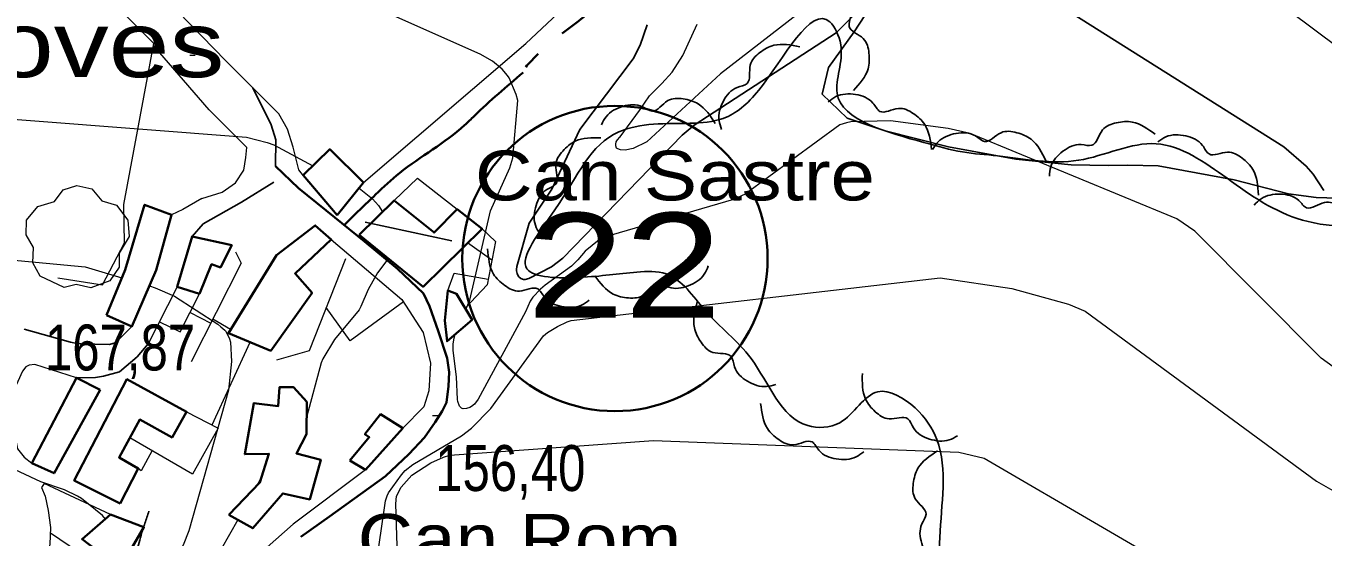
# Model space of a CAD drawing. Extents: x 483840 to 488445, y 4386047 to 4389027.
# Drawn here: x 484949.7 to 485197, y 4386603.6 to 4386701 of the extents above; entities that cross this region are included whole.
import ezdxf
from ezdxf.enums import TextEntityAlignment as Align

# ---------------------------------------------------------------- set-up
doc = ezdxf.new("R2010")
doc.units = 0
doc.header["$LTSCALE"] = 4
doc.linetypes.add('LONG_DASHED', pattern=[7.5, 6, -1.5])
for name, color, linetype, lineweight in [('13', 7, 'Continuous', 25), ('25', 7, 'LONG_DASHED', 25), ('27', 7, 'Continuous', 25), ('29', 7, 'Continuous', 13), ('38', 7, 'Continuous', 25), ('46', 7, 'Continuous', 25), ('47', 7, 'Continuous', 35), ('51', 7, 'Continuous', 13), ('6', 7, 'Continuous', 35), ('7', 7, 'Continuous', 13), ('8', 7, 'Continuous', 25), ('9', 7, 'Continuous', 13)]:
    doc.layers.add(name, color=color, linetype=linetype, lineweight=lineweight)
doc.layers.add('5', color=7, linetype='Continuous')

msp = doc.modelspace()

# ---------------------------------------------------------------- linework, layer by layer
at = {"layer": '25'}
msp.add_lwpolyline([(485201.75, 4386668.11), (485195.68, 4386668.31), (485190.39, 4386669.03), (485180.03, 4386671.71), (485165.55, 4386674.36), (485159.77, 4386674.48), (485156.05, 4386674.39), (485148.97, 4386674.51), (485138.38, 4386675.61), (485125.54, 4386677.96), (485113.52, 4386681.02), (485106.24, 4386683.41), (485101.51, 4386688.01), (485102.7, 4386693.11), (485107.56, 4386699.93), (485109.63, 4386703.03), (485111.1, 4386707.34), (485117.18, 4386728.38), (485118.45, 4386737.15), (485118.48, 4386748.95)], dxfattribs=at)
at = {"layer": '27'}
for points in [[(485015.13, 4386590.84), (485027.76, 4386593.71), (485037.35, 4386577.8), (485040.82, 4386567.98), (485048.33, 4386548.52), (485051.93, 4386542.42), (485065.78, 4386530.18), (485079.67, 4386533.83), (485086.6, 4386539.33), (485101.48, 4386543.78), (485109.67, 4386544.16), (485116.49, 4386555.44), (485120.1, 4386570.04), (485124.68, 4386582.49), (485124.21, 4386594.62), (485123.92, 4386603.5), (485123.37, 4386622.14), (485119.2, 4386628.19), (485112.09, 4386631.28), (485104.83, 4386625.38), (485098.75, 4386624.82), (485087.95, 4386637.59), (485079.13, 4386646.82), (485071.75, 4386653.73), (485066.18, 4386654.09), (485055.25, 4386653.07), (485045.22, 4386654.73), (485050.52, 4386665.94), (485062.71, 4386680.81), (485069.35, 4386682.29), (485082.63, 4386683.4), (485089.41, 4386688.79), (485102.97, 4386701.78), (485105.02, 4386697.45), (485104.33, 4386688.21), (485120.89, 4386678.81), (485128.25, 4386676.99), (485134.94, 4386676.25), (485150.37, 4386675.41), (485165.16, 4386678.57), (485178.66, 4386671.97), (485193.04, 4386664), (485210.65, 4386665.41), (485223.14, 4386679.83), (485236.33, 4386686.06), (485251.43, 4386682.92), (485270.74, 4386673.36), (485274.43, 4386671.16), (485289.51, 4386668.96), (485305.71, 4386683.8), (485313.22, 4386687.61), (485316.08, 4386691.69), (485317.71, 4386701.32), (485316.44, 4386712.22), (485334.26, 4386710.77), (485336.63, 4386710.63), (485338.32, 4386710.59), (485347.76, 4386707.14), (485365.47, 4386700.63), (485381.55, 4386694.91), (485400.73, 4386685.96), (485400.91, 4386679.52), (485391.53, 4386668.6), (485390.32, 4386658.6), (485391.27, 4386652.82), (485397.13, 4386640.34), (485408.07, 4386632.92), (485428.48, 4386635.34), (485434.07, 4386636.48), (485441.35, 4386635.8), (485446.26, 4386637.47), (485448.07, 4386639.03)], [(485101.62, 4386709.62), (485103.34, 4386709.17), (485106.08, 4386706.55), (485106.97, 4386702.96), (485106.63, 4386700.94), (485109.32, 4386698.62), (485110.41, 4386695.84), (485110.24, 4386692.82), (485107.45, 4386688.72)], [(485082.32, 4386681.3), (485081.83, 4386683), (485082.66, 4386686.71), (485085.28, 4386689.31), (485087.19, 4386690.06), (485087.79, 4386693.57), (485089.61, 4386695.93), (485092.29, 4386697.33), (485097.24, 4386697.05)], [(485102.64, 4386686.53), (485104.09, 4386687.55), (485107.87, 4386687.95), (485111.17, 4386686.31), (485112.5, 4386684.74), (485116.01, 4386685.3), (485118.84, 4386684.34), (485121.03, 4386682.25), (485122.36, 4386677.47)], [(485059.43, 4386682.18), (485060.31, 4386683.72), (485063.55, 4386685.7), (485067.24, 4386685.63), (485069.11, 4386684.78), (485072.05, 4386686.78), (485075.01, 4386687.11), (485077.88, 4386686.16), (485081.12, 4386682.41)], [(485144.8, 4386672.38), (485145.07, 4386674.14), (485147.39, 4386677.14), (485150.86, 4386678.39), (485152.91, 4386678.27), (485154.94, 4386681.19), (485157.59, 4386682.56), (485160.61, 4386682.7), (485164.98, 4386680.36)], [(485122.54, 4386677.49), (485123.59, 4386678.92), (485127.03, 4386680.53), (485130.69, 4386680.05), (485132.45, 4386679), (485135.59, 4386680.67), (485138.58, 4386680.67), (485141.33, 4386679.41), (485144.13, 4386675.32)], [(485165.49, 4386678.95), (485167, 4386679.88), (485170.79, 4386680.07), (485173.99, 4386678.24), (485175.23, 4386676.61), (485178.77, 4386676.96), (485181.53, 4386675.83), (485183.6, 4386673.63), (485184.65, 4386668.78)], [(485047.64, 4386661.43), (485046.83, 4386663.01), (485046.95, 4386666.8), (485049.03, 4386669.85), (485050.76, 4386670.95), (485050.7, 4386674.51), (485052.04, 4386677.17), (485054.4, 4386679.06), (485059.32, 4386679.71)], [(485183.83, 4386666.88), (485185.14, 4386668.07), (485188.83, 4386668.95), (485192.32, 4386667.74), (485193.84, 4386666.36), (485197.25, 4386667.36), (485200.18, 4386666.76), (485202.61, 4386664.97), (485204.54, 4386660.4)], [(485057.09, 4386648.76), (485055.6, 4386647.79), (485051.81, 4386647.53), (485048.57, 4386649.28), (485047.29, 4386650.9), (485043.77, 4386650.47), (485040.98, 4386651.54), (485038.86, 4386653.7), (485037.71, 4386658.52)], [(485079.77, 4386655.27), (485079, 4386653.67), (485075.92, 4386651.45), (485072.24, 4386651.24), (485070.31, 4386651.95), (485067.53, 4386649.73), (485064.6, 4386649.17), (485061.66, 4386649.9), (485058.15, 4386653.4)], [(485092.63, 4386632.67), (485090.9, 4386632.27), (485087.24, 4386633.3), (485084.78, 4386636.05), (485084.13, 4386637.99), (485080.66, 4386638.78), (485078.4, 4386640.73), (485077.14, 4386643.48), (485077.68, 4386648.41)], [(485127.3, 4386622.89), (485125.71, 4386622.1), (485121.92, 4386622.26), (485118.89, 4386624.38), (485117.81, 4386626.12), (485114.25, 4386626.1), (485111.61, 4386627.47), (485109.75, 4386629.86), (485109.15, 4386634.78)], [(485109.41, 4386619.85), (485107.95, 4386618.85), (485104.17, 4386618.46), (485100.88, 4386620.12), (485099.56, 4386621.7), (485096.04, 4386621.16), (485093.22, 4386622.14), (485091.05, 4386624.24), (485089.75, 4386629.03)], [(485124.07, 4386598.31), (485122.52, 4386599.16), (485120.48, 4386602.37), (485120.48, 4386606.06), (485121.3, 4386607.94), (485119.24, 4386610.84), (485118.86, 4386613.8), (485119.75, 4386616.69), (485123.45, 4386620)]]:
    msp.add_spline(points, degree=3, dxfattribs=at)
at = {"layer": '29'}
msp.add_lwpolyline([(484957, 4386651.17), (484952.46, 4386653.29), (484951.05, 4386655.83), (484951.15, 4386658.81), (484949.78, 4386661.22), (484949.82, 4386663.97), (484951.98, 4386666.57), (484955.17, 4386667.57), (484956.82, 4386669.76), (484959.39, 4386670.59), (484962.25, 4386669.94), (484964.2, 4386667.67), (484967.01, 4386666.85), (484969.14, 4386664), (484969.38, 4386660.87), (484967.5, 4386657.72), (484967.5, 4386655.04), (484965.68, 4386652.43), (484962.06, 4386651.09), (484959.29, 4386651.72)], close=True, dxfattribs=at)
at = {"layer": '38', "lineweight": 35}
msp.add_lwpolyline([(484997.27, 4386674.26), (485001.67, 4386670.07), (485008.58, 4386664.47), (485014.23, 4386659.94), (485020.56, 4386654.74), (485025.53, 4386650.02), (485026.65, 4386647.6), (485028.28, 4386642.91), (485030.04, 4386637.65), (485030.41, 4386635), (485030.26, 4386632.31), (485029.9, 4386629.23), (485029.05, 4386627.58), (485027.72, 4386625.48), (485025.69, 4386622.53), (485022.69, 4386619.37), (485018.23, 4386615.16), (485007.57, 4386607.51), (485002.13, 4386603.61)], dxfattribs=at)
at = {"layer": '38', "linetype": 'LONG_DASHED'}
msp.add_spline([(484973.16, 4386608.48), (484971.67, 4386603.91), (484969.31, 4386596.78), (484965.94, 4386592.06), (484963.51, 4386588), (484958.34, 4386578.86), (484956.55, 4386569.87), (484956.39, 4386565.47), (484957.02, 4386557.63), (484958.33, 4386552.42)], degree=3, dxfattribs=at)
at = {"layer": '46'}
for points in [[(484997.27, 4386674.26), (484997.35, 4386679.28), (484996.49, 4386682.18), (484992.98, 4386689.22)], [(484981.38, 4386660.9), (484983.51, 4386663.32), (484990.81, 4386667.43), (484996.99, 4386671.23)], [(484969.91, 4386643.72), (484966.82, 4386640.6), (484965.56, 4386640.3), (484960.16, 4386640.38), (484959.44, 4386640.45), (484958.2, 4386640.76), (484949.4, 4386643.23)], [(484972.99, 4386640.4), (484970.9, 4386637.96), (484967.53, 4386635.08), (484964.48, 4386634.22), (484962.97, 4386634.02), (484959.38, 4386633.93)]]:
    msp.add_lwpolyline(points, dxfattribs=at)
at = {"layer": '47'}
for points in [[(485009.06, 4386664.93), (485002.56, 4386672.56), (485007.64, 4386677.52), (485014.09, 4386671.17)], [(484965.07, 4386645.88), (484968.64, 4386654.55), (484972.34, 4386666.93), (484977.49, 4386665.02), (484974.53, 4386654.43), (484969.91, 4386643.72)], [(485013.25, 4386661.22), (485025.43, 4386651.31), (485036.65, 4386662.34), (485031.92, 4386666.07), (485027.51, 4386661.62), (485019.88, 4386667.72)], [(484996.43, 4386639.1), (484988.3, 4386642.47), (484997.48, 4386657.34), (485004.88, 4386662.98), (485007.91, 4386660.32), (485001.03, 4386653.8), (485004.26, 4386650.11)], [(484982.82, 4386649.95), (484978.55, 4386651.27), (484981.38, 4386660.9), (484988.94, 4386659.2), (484986.79, 4386654.97), (484985.12, 4386655.57)], [(485030.11, 4386650.61), (485029.58, 4386644.86), (485029.99, 4386640.89), (485034.75, 4386645), (485031.79, 4386649.97)], [(484963.89, 4386631.61), (484955.07, 4386615.72), (484950.82, 4386617.68), (484959.38, 4386633.93)], [(484967.69, 4386609.95), (484958.91, 4386614.38), (484968.97, 4386633.65), (484980.35, 4386627.47), (484977.58, 4386622.58), (484971.41, 4386625.97), (484967.47, 4386618.74), (484971.14, 4386616.66)], [(484988.42, 4386607.8), (484994.31, 4386613.95), (484996.03, 4386619.44), (484991.42, 4386619.37), (484993.16, 4386629.13), (484997.81, 4386628.54), (484998.06, 4386632.15), (485000.73, 4386632.13), (485003.26, 4386629.33), (485003.18, 4386623.16), (485001.26, 4386619.51), (485005.92, 4386618.3), (485003.83, 4386610.74), (484998.71, 4386611.89), (484992.95, 4386605.26)], [(485011.45, 4386618.18), (485014.46, 4386616.41), (485021.54, 4386624.32), (485017.31, 4386627), (485014.34, 4386623.18), (485015.15, 4386622.6)], [(484966.64, 4386595.92), (484972.22, 4386605.45), (484965.86, 4386607.86), (484960.42, 4386603.19), (484963.09, 4386601.11), (484961.54, 4386598.91)]]:
    msp.add_lwpolyline(points, close=True, dxfattribs=at)
at = {"layer": '51'}
for p, q in [((485038.53, 4386656.38), (485033.9, 4386659.64)), ((484978.55, 4386651.27), (484972.99, 4386640.4)), ((484981, 4386646.4), (484984.96, 4386644.35)), ((484985.37, 4386645.15), (484988.74, 4386643.19)), ((484985.2, 4386624.96), (484992.46, 4386640.75))]:
    msp.add_line(p, q, dxfattribs=at)
for points in [[(485014.09, 4386671.17), (485045.01, 4386697.66), (485057.25, 4386709.24), (485062.35, 4386715.8), (485064.88, 4386726.78), (485054.39, 4386748.07)], [(484955.77, 4386653.02), (484964.31, 4386651.64), (484968.49, 4386659.69), (484968.35, 4386666.95), (484974.12, 4386697.68), (484949.73, 4386722.11), (484948.14, 4386730.48), (484948.07, 4386735.69), (484948.32, 4386742.33)], [(485002.63, 4386672.46), (485001.73, 4386673.57), (485000.63, 4386677.94), (484999.58, 4386681.35), (484997.92, 4386684.26), (484996.7, 4386685.49), (484987.81, 4386694.38), (484969.45, 4386713.34), (484955.27, 4386727.43), (484953.67, 4386732.09), (484953.3, 4386737.42), (484953.72, 4386741.44), (484954.26, 4386743.64)], [(484983.25, 4386668.12), (484987.15, 4386669.32), (484989.67, 4386671.14), (484991.27, 4386673.53), (484991.63, 4386675.97), (484991.8, 4386677.82), (484984.62, 4386685.01), (484974.05, 4386697.31)], [(485019.88, 4386667.72), (485024.34, 4386671.99), (485031.92, 4386666.07)], [(484983.25, 4386668.12), (484979.6, 4386666.05), (484977.49, 4386665.02)], [(485036.65, 4386662.34), (485039.21, 4386659.95), (485037.62, 4386651.68), (485033.44, 4386647.21)], [(484989.67, 4386657.97), (484990.76, 4386655.81), (484981.22, 4386636.97)], [(485007.91, 4386660.32), (485021.36, 4386648.87), (485025.44, 4386642.55), (485026.86, 4386636.73), (485026.54, 4386631.45), (485025.59, 4386628.4), (485021.54, 4386624.32)], [(485010.61, 4386656.65), (485003.69, 4386639.05), (484997.46, 4386637.29)], [(485030.11, 4386650.61), (485031.36, 4386653.9), (485037.83, 4386652.74)], [(484975.15, 4386644.62), (484979.09, 4386642.69), (484982.82, 4386649.95)], [(485021.66, 4386648.41), (485011.5, 4386640.98), (485006.97, 4386647.37)], [(484959.38, 4386633.93), (484951.39, 4386636.47), (484950.35, 4386636.36), (484949.69, 4386636.02), (484949.07, 4386635.2), (484947.28, 4386631.29), (484946.92, 4386626.45), (484948.12, 4386620.37), (484949.41, 4386618.81), (484950.82, 4386617.68)], [(484980.35, 4386627.47), (484986.38, 4386624.34), (484981.48, 4386615.54), (484969.54, 4386622.52)], [(484973.78, 4386620.05), (484971.66, 4386616.21), (484971.14, 4386616.66)], [(485014.46, 4386616.41), (485000.64, 4386606.04), (484964.26, 4386573.8), (484959.18, 4386569.38), (484957.73, 4386565.41), (484957.97, 4386560.71)], [(484965.86, 4386607.86), (484953.19, 4386613.75), (484952.7, 4386613.03), (484953.41, 4386611.34), (484953.97, 4386608.61), (484954.4, 4386605.39), (484954.29, 4386602.21), (484953.55, 4386598.7), (484953.06, 4386597.32), (484952.57, 4386596.46), (484948.33, 4386591.12), (484938.33, 4386579.24)], [(484948.15, 4386582.45), (484957.15, 4386590.57), (484961.88, 4386595.7), (484959.72, 4386600.72), (484954.37, 4386604.3)]]:
    msp.add_lwpolyline(points, dxfattribs=at)
at = {"layer": '6', "lineweight": 25}
msp.add_line((485014.41, 4386663.61), (485030.87, 4386660.08), dxfattribs=at)
at = {"layer": '6'}
msp.add_circle((485062, 4386656.68), 29.1, dxfattribs=at)
at = {"layer": '6', "linetype": 'LONG_DASHED'}
msp.add_spline([(485115.36, 4386750.06), (485114.19, 4386747.52), (485113.18, 4386746.88), (485109.53, 4386746.71), (485104.69, 4386745.06), (485100.59, 4386741.44), (485096.18, 4386738.34), (485093.43, 4386736.08), (485088.97, 4386730.52), (485084.71, 4386724.86), (485079.08, 4386718.3), (485075.29, 4386715.77), (485069.5, 4386714.61), (485062.95, 4386709.95), (485056.92, 4386703.52), (485049.07, 4386697.32), (485044.98, 4386693.19)], degree=3, dxfattribs=at)
at = {"layer": '6'}
msp.add_spline([(485044.48, 4386692.16), (485035.19, 4386683.87), (485033.34, 4386682.1), (485020.94, 4386672.97), (485016.38, 4386668.89), (485010.36, 4386663.05)], degree=3, dxfattribs=at)
at = {"layer": '7'}
for p, q in [((484980.96, 4386695.43), (484981.96, 4386695.43)), ((485027.23, 4386626.72), (485028.23, 4386626.72))]:
    msp.add_line(p, q, dxfattribs=at)
at = {"layer": '8'}
for points in [[(485142.82, 4386707.44), (485189.5, 4386677.98), (485193.76, 4386674.31), (485195.09, 4386672.79), (485197.09, 4386669.67)], [(485068.11, 4386701.26), (485066.79, 4386697.36), (485065.49, 4386694.74), (485055.32, 4386681.27), (485049.95, 4386669.87), (485045.66, 4386663.41), (485043.26, 4386655.13), (485043.22, 4386654.61), (485043.24, 4386654.33), (485043.34, 4386653.83), (485043.54, 4386653.37), (485043.7, 4386653.16), (485044.08, 4386652.86), (485044.58, 4386652.7), (485044.73, 4386652.69), (485044.9, 4386652.7), (485045.59, 4386652.86), (485049.92, 4386655.12), (485052.04, 4386656.72), (485074.8, 4386680.19), (485077.08, 4386682.13), (485104.15, 4386699.69), (485111.31, 4386707)]]:
    msp.add_lwpolyline(points, dxfattribs=at)
at = {"layer": '9'}
msp.add_line((484994.67, 4386615.1), (484993.64, 4386613.25), dxfattribs=at)
for points in [[(485033.58, 4386646.96), (485034.31, 4386648.71), (485038.25, 4386665.76), (485041.93, 4386673.96), (485042.53, 4386675.86), (485043.46, 4386686.83), (485043.17, 4386687.95), (485041.81, 4386691.15), (485041.52, 4386691.58), (485040.52, 4386692.8), (485038.68, 4386694.32), (485036.27, 4386695.67), (484995.36, 4386713.86), (484984.54, 4386716.11), (484966.51, 4386717.22), (484963.3, 4386716.74), (484948.7, 4386715.98), (484891.87, 4386720.17), (484876.54, 4386717.28), (484862.44, 4386717.96), (484739.47, 4386750.02)], [(485243.8, 4386664.06), (485190.36, 4386703.96), (485173.21, 4386713.88), (485160.52, 4386718.12), (485142.72, 4386727.34), (485134.94, 4386730.44), (485129.25, 4386731.88), (485128.44, 4386731.95), (485123.52, 4386731.92), (485122.13, 4386731.58)], [(484711.36, 4386683.5), (484716.87, 4386708.66), (484717.89, 4386711.27), (484719.61, 4386713.75), (484720.63, 4386714.71), (484721.94, 4386715.59), (484723.81, 4386716.52), (484725.36, 4386717.02), (484727.75, 4386717.4), (484750.66, 4386716.47), (484813.17, 4386703.32), (484831.98, 4386695.11), (484845.93, 4386691.05), (484991.77, 4386679.79), (484995.69, 4386678.83), (484996.96, 4386678.38), (485004.42, 4386674.38)], [(485104.6, 4386709.37), (485082.11, 4386691.91), (485068.07, 4386678.91), (485065.46, 4386677.65), (485063.97, 4386677.35), (485063.07, 4386677.43), (485062.52, 4386677.58), (485062.41, 4386677.66), (485062.31, 4386677.75), (485062.14, 4386678.18), (485062.17, 4386678.68), (485062.2, 4386678.81), (485062.24, 4386678.93), (485062.5, 4386679.32), (485062.94, 4386679.8), (485062.95, 4386679.82), (485062.96, 4386679.84), (485062.96, 4386679.86), (485066.68, 4386684.87), (485066.69, 4386684.89), (485068.58, 4386687.72), (485070.91, 4386690.03), (485072.89, 4386692.2), (485074.92, 4386695.4), (485077.68, 4386701.37)], [(485204.63, 4386631.88), (485196.63, 4386637.7), (485172.55, 4386661.89), (485169.09, 4386664.22), (485129.67, 4386680.49), (485125.48, 4386681.47), (485114.53, 4386682.91), (485106.98, 4386682.77), (485106.11, 4386682.58), (485104.85, 4386682.16), (485086.83, 4386668.97), (485084.61, 4386667.9), (485059.74, 4386660.69), (485058.96, 4386660.22), (485056.32, 4386658.05), (485054.89, 4386656.41), (485053.71, 4386655.22)], [(485013.21, 4386670.08), (485015.77, 4386668.05), (485016.91, 4386666.76), (485017.69, 4386665.57)], [(484871.23, 4386662.16), (484881.51, 4386660.57), (484920.44, 4386658.92), (484961.02, 4386655.08), (484968, 4386653)], [(485018.78, 4386656.72), (485018.7, 4386656.58), (485016.71, 4386653.97), (485014.98, 4386650.78), (485013.58, 4386647.51), (485013.24, 4386646.9), (485008.52, 4386641.22), (485006.33, 4386637.54), (485005.99, 4386636.8), (485003.23, 4386626.65)], [(485015.02, 4386588.12), (485018.23, 4386610.45), (485018.56, 4386611.41), (485018.83, 4386611.99), (485021.29, 4386615.46), (485022.01, 4386616.24), (485023.48, 4386617.43), (485032.74, 4386622.88), (485034.63, 4386624.3), (485038.34, 4386628.1), (485048.4, 4386641.95), (485049.14, 4386642.58), (485051.01, 4386643.74), (485052.91, 4386644.59), (485053.64, 4386644.83), (485123.99, 4386652.99), (485137.67, 4386650.95), (485148.42, 4386647.99), (485151.6, 4386646.62), (485195.72, 4386614.22), (485212.19, 4386604.82)], [(485053.71, 4386655.22), (485048.69, 4386651.58), (485047.81, 4386650.84), (485046.32, 4386649.31), (485045.83, 4386648.53), (485044.96, 4386646.51), (485035.93, 4386629.83), (485035.23, 4386628.88), (485034.67, 4386628.45), (485034.33, 4386628.27), (485033.67, 4386628.05), (485033.04, 4386628.02), (485032.89, 4386628.06), (485032.75, 4386628.13), (485032.34, 4386628.54), (485032.05, 4386629.41), (485031.99, 4386629.77), (485031.79, 4386634.1), (485031.13, 4386639.15), (485031.15, 4386640.33), (485031.34, 4386641.53), (485031.56, 4386642.25)], [(484973.24, 4386651.44), (484974.37, 4386651.1), (484978.05, 4386649.49), (484986.32, 4386644.18), (484986.89, 4386643.68), (484987.6, 4386643), (484987.67, 4386642.94), (484987.74, 4386642.9), (484987.83, 4386642.78), (484988.42, 4386641.66), (484988.53, 4386641.35), (484988.69, 4386640.75), (484988.91, 4386637.03), (484988.35, 4386631.56), (484980.8, 4386604.74), (484979.7, 4386602.05), (484977.55, 4386598.36), (484974.4, 4386594.72), (484973.89, 4386594.25), (484964.98, 4386587.4), (484961.41, 4386583.67), (484947.53, 4386560.78)], [(484964.87, 4386607.01), (484964.31, 4386607.65), (484960.3, 4386610.91), (484959.57, 4386611.36), (484957.09, 4386612.56), (484952.57, 4386614.1), (484933.91, 4386622.8)], [(485013.99, 4386446.35), (485011.17, 4386463.77), (485011.23, 4386468.54), (485012.74, 4386475.83), (485014.09, 4386491.1), (485012.89, 4386508.74), (485021.27, 4386577.68), (485020.2, 4386609.92), (485020.37, 4386611.34), (485021.22, 4386613.11), (485023.29, 4386615.37), (485026.92, 4386617.75), (485029.28, 4386618.78), (485030.5, 4386619.17), (485069.34, 4386621.98), (485127.52, 4386619.74), (485132.36, 4386618.6), (485179.03, 4386591.39), (485185.31, 4386588.97), (485236.25, 4386579.77)], [(484990.09, 4386606.86), (484986.96, 4386601.24)]]:
    msp.add_lwpolyline(points, dxfattribs=at)

# ---------------------------------------------------------------- texts
at = {"layer": '13', "width": 1.25}
msp.add_text('22', height=20, dxfattribs=at).set_placement((485063.78, 4386645.38), align=Align.CENTER)
at = {"layer": '5'}
for s, height, width, p in [('ses Coves', 12.5, 1.25, (484890, 4386691.26)), ('Can Sastre', 9.5, 1.2, (485035.3, 4386667.76)), ('Can Rom', 9.5, 1.15, (485012.95, 4386598.47))]:
    msp.add_text(s, height=height, dxfattribs=dict(at, width=width)).set_placement(p)
at = {"layer": '7', "width": 0.8}
for s, p in [('167,87', (484953.35, 4386635.34)), ('156,40', (485027.73, 4386612.35))]:
    msp.add_text(s, height=8.75, dxfattribs=at).set_placement(p)

doc.saveas('drawing.dxf')
